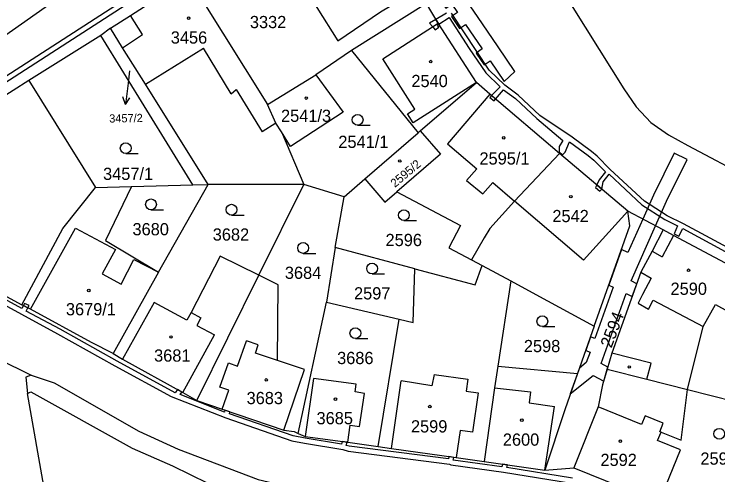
# Model space of a CAD drawing. Extents: x -869103 to -863415, y -1015889 to -1012477.
# Drawn here: x -866928.8 to -866831, y -1014561 to -1014496.9 of the extents above; entities that cross this region are included whole.
import ezdxf

# ---------------------------------------------------------------- set-up
doc = ezdxf.new("R2010")
doc.units = 0
for name, color, linetype in [('Hranice parcel', 7, 'Continuous'), ('Parcelní čísla', 7, 'Continuous'), ('Pop  PČ popisy', 7, 'Continuous'), ('Vnitřní kresba', 7, 'Continuous'), ('Věcná břemena k části', 7, 'Continuous'), ('Značky budov', 7, 'Continuous'), ('Značky kultur', 7, 'Continuous')]:
    doc.layers.add(name, color=color, linetype=linetype)

msp = doc.modelspace()

# ---------------------------------------------------------------- linework, layer by layer
at = {"layer": 'Hranice parcel'}
for p, q in [((-866912.56, -1014497.07), (-866904.55, -1014491.88)), ((-866904.55, -1014491.88), (-866893.54, -1014509.48)), ((-866871.47, -1014495.41), (-866881.85, -1014501.94)), ((-866915.36, -1014498.87), (-866912.56, -1014497.07)), ((-866915.36, -1014498.87), (-866916.69, -1014499.88)), ((-866916.69, -1014499.88), (-866926.72, -1014506.14)), ((-866903.91, -1014520.64), (-866916.69, -1014499.88)), ((-866881.85, -1014501.94), (-866886.84, -1014505.33)), ((-866881.85, -1014501.94), (-866872.63, -1014513.41)), ((-866893.54, -1014509.48), (-866886.84, -1014505.33)), ((-866926.72, -1014506.14), (-866950.26, -1014521.21)), ((-866926.72, -1014506.14), (-866917.43, -1014520.99)), ((-866872.31, -1014513.13), (-866864.51, -1014506.4)), ((-866891.62, -1014513.27), (-866888.51, -1014520.6)), ((-866880.03, -1014519.79), (-866872.63, -1014513.41)), ((-866872.63, -1014513.41), (-866872.31, -1014513.13)), ((-866843.49, -1014524.28), (-866852.95, -1014516.27)), ((-866882.91, -1014522.29), (-866880.03, -1014519.79)), ((-866917.43, -1014520.99), (-866912.43, -1014520.86)), ((-866912.43, -1014520.86), (-866903.91, -1014520.64)), ((-866908.68, -1014532.79), (-866901.8, -1014520.59)), ((-866903.91, -1014520.64), (-866901.8, -1014520.59)), ((-866888.51, -1014520.6), (-866901.8, -1014520.59)), ((-866894.73, -1014533.21), (-866888.51, -1014520.6)), ((-866882.91, -1014522.29), (-866888.51, -1014520.6)), ((-866884.16, -1014529.36), (-866882.91, -1014522.29)), ((-866838.55, -1014526.91), (-866843.49, -1014524.28)), ((-866884.16, -1014529.36), (-866885.35, -1014536.95)), ((-866873.08, -1014532.31), (-866884.16, -1014529.36)), ((-866868.36, -1014529.39), (-866865.22, -1014531.06)), ((-866865.22, -1014531.06), (-866863.72, -1014531.86)), ((-866864.7, -1014534.55), (-866863.72, -1014531.86)), ((-866863.72, -1014531.86), (-866859.73, -1014533.99)), ((-866908.68, -1014532.79), (-866914.97, -1014544.09)), ((-866873.08, -1014532.31), (-866864.7, -1014534.55)), ((-866903.34, -1014550.64), (-866894.73, -1014533.21)), ((-866859.73, -1014533.99), (-866861.53, -1014545.87)), ((-866889.28, -1014555.24), (-866885.35, -1014536.95)), ((-866885.35, -1014536.95), (-866875.23, -1014539.34)), ((-866878.17, -1014557.04), (-866875.23, -1014539.34)), ((-866848.13, -1014540.29), (-866850.46, -1014546.87)), ((-866914.97, -1014544.09), (-866913.7, -1014544.9)), ((-866861.53, -1014545.87), (-866850.46, -1014546.87)), ((-866835.17, -1014549.1), (-866823.68, -1014552.02)), ((-866889.28, -1014555.24), (-866888.32, -1014555.66)), ((-866888.32, -1014555.66), (-866882.38, -1014556.42)), ((-866882.38, -1014556.42), (-866878.17, -1014557.04)), ((-866863.46, -1014559.11), (-866854.99, -1014560.34)), ((-866854.99, -1014560.34), (-866851, -1014559.99))]:
    msp.add_line(p, q, dxfattribs=at)
for points in [[(-866835.12, -1014439.46), (-866858.52, -1014463.06), (-866860.12, -1014465.11), (-866860.09, -1014467.75), (-866858.7, -1014469.91), (-866855.82, -1014472.72), (-866861.64, -1014479.15), (-866844.04, -1014507.31), (-866842.32, -1014509.8), (-866840.26, -1014511.99), (-866837.82, -1014513.7), (-866835.15, -1014515.19), (-866792.28, -1014537.9)], [(-866886.26, -1014472.01), (-866919.13, -1014492.19), (-866934.37, -1014502.93), (-866941.11, -1014507.36), (-866944.87, -1014509.85), (-866946.46, -1014510.28), (-866953.86, -1014512.84), (-866955.34, -1014513.36), (-866966.42, -1014514.1)], [(-866893.64, -1014484.95), (-866888.19, -1014493.32), (-866886.7, -1014495.99), (-866883.79, -1014500.63), (-866877.85, -1014496.58), (-866872.59, -1014493.41)], [(-866864.51, -1014506.4), (-866869.84, -1014498.14), (-866871.47, -1014495.41)], [(-866901.8, -1014520.59), (-866910.49, -1014506.65), (-866913.67, -1014501.57), (-866915.36, -1014498.87)], [(-866886.84, -1014505.33), (-866883.05, -1014510.52), (-866890.35, -1014515.3), (-866891.62, -1014513.27)], [(-866852.95, -1014516.27), (-866862.65, -1014508.03), (-866864.51, -1014506.4)], [(-866891.62, -1014513.27), (-866892.37, -1014512.08), (-866893.54, -1014509.48)], [(-866872.31, -1014513.13), (-866869.5, -1014516.38), (-866875.59, -1014521.62)], [(-866852.95, -1014516.27), (-866859.22, -1014522.91), (-866862.66, -1014526.72), (-866863.42, -1014528.01), (-866865.22, -1014531.06)], [(-866880.03, -1014519.79), (-866877.24, -1014523.03), (-866875.59, -1014521.62)], [(-866950.26, -1014521.21), (-866946.87, -1014526.63), (-866938.36, -1014531.53), (-866927.67, -1014537.33)], [(-866927.67, -1014537.33), (-866921.99, -1014526.71), (-866917.43, -1014520.99)], [(-866912.43, -1014520.86), (-866916.04, -1014528.36), (-866908.68, -1014532.79)], [(-866875.59, -1014521.62), (-866866.71, -1014526.28), (-866868.36, -1014529.39)], [(-866848.13, -1014540.29), (-866843.2, -1014526.35), (-866843.49, -1014524.28)], [(-866838.55, -1014526.91), (-866840.1, -1014529.86), (-866841.65, -1014532.8), (-866845.71, -1014544.05), (-866846.34, -1014546.26)], [(-866825.5, -1014533.77), (-866828.52, -1014532.28), (-866837.14, -1014527.68), (-866838.55, -1014526.91)], [(-866894.73, -1014533.21), (-866900.1, -1014530.56), (-866904.17, -1014538.41), (-866904.73, -1014539.45), (-866909.3, -1014536.99), (-866913.7, -1014544.9)], [(-866875.23, -1014539.34), (-866873.28, -1014539.8), (-866873.08, -1014532.31)], [(-866891.26, -1014554.78), (-866888.4, -1014546.33), (-866892.16, -1014545.06), (-866892.05, -1014534.53), (-866894.73, -1014533.21)], [(-866859.73, -1014533.99), (-866856.26, -1014535.89), (-866848.13, -1014540.29)], [(-866835.17, -1014549.1), (-866832.99, -1014540.35), (-866831.28, -1014537.26), (-866828.18, -1014538.98), (-866825.5, -1014533.77)], [(-866914.97, -1014544.09), (-866917.99, -1014542.56), (-866926.49, -1014537.92), (-866927.67, -1014537.33)], [(-866935.7, -1014542.51), (-866926.36, -1014547.09), (-866923.17, -1014548.19), (-866911.42, -1014554.88), (-866905.94, -1014557.4), (-866894.83, -1014561.63), (-866885.18, -1014563.87), (-866857.44, -1014567.64), (-866850.55, -1014568.98), (-866843.89, -1014571.23), (-866835.49, -1014574.67), (-866813.47, -1014582.96), (-866791.05, -1014593.32)], [(-866913.7, -1014544.9), (-866905.32, -1014549.53), (-866903.34, -1014550.64)], [(-866861.53, -1014545.87), (-866861.99, -1014548.86), (-866863.46, -1014559.11)], [(-866846.34, -1014546.26), (-866846.98, -1014548.47), (-866847.58, -1014551.53), (-866851, -1014559.99)], [(-866846.34, -1014546.26), (-866840.82, -1014547.66), (-866835.17, -1014549.1)], [(-866882.38, -1014556.42), (-866882.04, -1014554.08), (-866880.75, -1014554.27), (-866880.08, -1014549.64), (-866881.38, -1014549.45), (-866881.22, -1014548.36), (-866887.14, -1014547.59), (-866888.32, -1014555.66)], [(-866850.46, -1014546.87), (-866852.25, -1014551.92), (-866854.99, -1014560.34)], [(-866839.1, -1014564.78), (-866838.69, -1014563.75), (-866836.16, -1014557.48), (-866839.33, -1014556.21), (-866838.86, -1014555.05), (-866836.08, -1014556.17), (-866835.17, -1014549.1)], [(-866903.34, -1014550.64), (-866899.86, -1014551.84), (-866891.26, -1014554.78)], [(-866891.26, -1014554.78), (-866889.86, -1014554.93), (-866889.28, -1014555.24)], [(-866878.17, -1014557.04), (-866876.33, -1014557.3), (-866867.33, -1014558.58), (-866863.46, -1014559.11)], [(-866851, -1014559.99), (-866842.25, -1014563.52), (-866839.1, -1014564.78)]]:
    msp.add_lwpolyline(points, dxfattribs=at)
at = {"layer": 'Pop  PČ popisy'}
for p, q in [((-866912.71, -1014504.8), (-866912.92, -1014506.5)), ((-866912.92, -1014506.5), (-866913.286, -1014509.479)), ((-866913.286, -1014509.479), (-866913.661, -1014508.424)), ((-866913.286, -1014509.479), (-866912.667, -1014508.546))]:
    msp.add_line(p, q, dxfattribs=at)
at = {"layer": 'Vnitřní kresba'}
for p, q in [((-866910.91, -1014499.74), (-866912.56, -1014497.07)), ((-866877.51, -1014503.13), (-866869.84, -1014498.14)), ((-866913.67, -1014501.57), (-866910.91, -1014499.74)), ((-866910.49, -1014506.65), (-866902.42, -1014501.65)), ((-866898.59, -1014507.99), (-866902.42, -1014501.65)), ((-866873.08, -1014510.12), (-866877.51, -1014503.13)), ((-866864.51, -1014506.4), (-866872.28, -1014511.37)), ((-866898.59, -1014507.99), (-866897.89, -1014507.39)), ((-866897.89, -1014507.39), (-866894.3, -1014513.26)), ((-866862.65, -1014508.03), (-866868.52, -1014514.93)), ((-866874.09, -1014510.76), (-866873.08, -1014510.12)), ((-866873.3, -1014512.02), (-866874.09, -1014510.76)), ((-866872.28, -1014511.37), (-866873.3, -1014512.02)), ((-866892.37, -1014512.08), (-866894.3, -1014513.26)), ((-866868.52, -1014514.93), (-866864.47, -1014518.4)), ((-866864.47, -1014518.4), (-866865.87, -1014520.03)), ((-866865.87, -1014520.03), (-866863.6, -1014521.91)), ((-866863.6, -1014521.91), (-866862.24, -1014520.32)), ((-866862.24, -1014520.32), (-866859.22, -1014522.91)), ((-866849.63, -1014531.14), (-866859.22, -1014522.91)), ((-866849.63, -1014531.14), (-866843.49, -1014524.28)), ((-866926.49, -1014537.92), (-866920.22, -1014526.65)), ((-866920.22, -1014526.65), (-866914.68, -1014529.63)), ((-866837.14, -1014527.68), (-866838.7, -1014530.67)), ((-866914.68, -1014529.63), (-866916.5, -1014533.02)), ((-866840.1, -1014529.86), (-866838.7, -1014530.67)), ((-866916.5, -1014533.02), (-866913.86, -1014534.47)), ((-866841.65, -1014532.8), (-866840.25, -1014533.64)), ((-866840.25, -1014533.64), (-866841.43, -1014535.91)), ((-866841.43, -1014535.91), (-866842.04, -1014537.08)), ((-866840.62, -1014537.92), (-866839.97, -1014536.68)), ((-866839.97, -1014536.68), (-866832.99, -1014540.35)), ((-866842.04, -1014537.08), (-866840.62, -1014537.92)), ((-866904.17, -1014538.41), (-866902.79, -1014539.15)), ((-866902.79, -1014539.15), (-866903.35, -1014540.2)), ((-866903.35, -1014540.2), (-866900.9, -1014541.52)), ((-866905.32, -1014549.53), (-866900.9, -1014541.52)), ((-866897.71, -1014545.86), (-866896.47, -1014542.34)), ((-866894.83, -1014542.9), (-866896.47, -1014542.34)), ((-866895.21, -1014544.03), (-866894.83, -1014542.9)), ((-866892.16, -1014545.06), (-866895.21, -1014544.03)), ((-866840.24, -1014545.42), (-866845.71, -1014544.05)), ((-866900.16, -1014548.76), (-866898.96, -1014545.41)), ((-866898.96, -1014545.41), (-866897.71, -1014545.86)), ((-866840.82, -1014547.66), (-866840.24, -1014545.42)), ((-866926.36, -1014547.09), (-866927.11, -1014547.37)), ((-866927.11, -1014547.37), (-866926.91, -1014549.67)), ((-866870.4, -1014547.01), (-866870.71, -1014548.59)), ((-866870.4, -1014547.01), (-866865.7, -1014547.65)), ((-866865.7, -1014547.65), (-866865.95, -1014549.34)), ((-866898.91, -1014549.21), (-866900.16, -1014548.76)), ((-866876.33, -1014557.3), (-866874.98, -1014547.91)), ((-866870.71, -1014548.59), (-866874.98, -1014547.91)), ((-866926.91, -1014549.67), (-866926.41, -1014549.41)), ((-866921.43, -1014580.5), (-866926.91, -1014549.67)), ((-866926.41, -1014549.41), (-866912.36, -1014557.25)), ((-866899.86, -1014551.84), (-866898.91, -1014549.21)), ((-866865.95, -1014549.34), (-866864.26, -1014549.59)), ((-866864.26, -1014549.59), (-866865.08, -1014555.06)), ((-866861.99, -1014548.86), (-866857.02, -1014549.45)), ((-866857.02, -1014549.45), (-866857.2, -1014550.96)), ((-866857.2, -1014550.96), (-866853.66, -1014551.48)), ((-866854.99, -1014560.34), (-866853.66, -1014551.48)), ((-866841.56, -1014553.96), (-866847.58, -1014551.53)), ((-866841.08, -1014552.76), (-866841.56, -1014553.96)), ((-866838.56, -1014553.77), (-866841.08, -1014552.76)), ((-866839.05, -1014554.98), (-866838.56, -1014553.77)), ((-866866.77, -1014554.8), (-866867.33, -1014558.58)), ((-866865.08, -1014555.06), (-866866.77, -1014554.8)), ((-866838.86, -1014555.05), (-866839.05, -1014554.98)), ((-866912.36, -1014557.25), (-866906.73, -1014559.7)), ((-866906.73, -1014559.7), (-866896.39, -1014564.77))]:
    msp.add_line(p, q, dxfattribs=at)
msp.add_lwpolyline([(-866913.86, -1014534.47), (-866912.11, -1014531.04), (-866908.68, -1014532.79)], dxfattribs=at)
at = {"layer": 'Věcná břemena k části'}
for points in [[(-866869.53, -1014493.08), (-866869.05, -1014493.84), (-866869.9, -1014494.43), (-866868.77, -1014496.08), (-866867.95, -1014495.52), (-866867.15, -1014496.69), (-866867.98, -1014497.25), (-866866.86, -1014498.91), (-866866.03, -1014498.35), (-866863.72, -1014501.74), (-866864.55, -1014502.31), (-866863.42, -1014503.96), (-866862.59, -1014503.39), (-866860.66, -1014506.25), (-866859.16, -1014504.9), (-866861.5, -1014501.44), (-866864.37, -1014497.23), (-866866.22, -1014494.51), (-866864.78, -1014493.52), (-866865.91, -1014491.87), (-866867.35, -1014492.85), (-866867.91, -1014492.03)], [(-866870.14, -1014497.63), (-866871.02, -1014498.14), (-866870.61, -1014498.64), (-866870.26, -1014499.07), (-866869.72, -1014498.73), (-866869.91, -1014498.43), (-866869.73, -1014498.31), (-866869.84, -1014498.14)], [(-866862.63, -1014508.48), (-866862.07, -1014508.96), (-866861.85, -1014508.71), (-866862.4, -1014508.24)], [(-866841.39, -1014525.4), (-866843.46, -1014530.06), (-866844.37, -1014529.65), (-866846.12, -1014534.59), (-866845.52, -1014534.89), (-866848.06, -1014542.01), (-866848.66, -1014541.79), (-866849.33, -1014543.68), (-866848.72, -1014543.89), (-866849.25, -1014545.36), (-866850.2, -1014546.12), (-866850.46, -1014546.87), (-866851.47, -1014549.72), (-866848.29, -1014547.16), (-866846.83, -1014547.95), (-866846.34, -1014546.26), (-866846.26, -1014545.99), (-866847.17, -1014545.49), (-866843.71, -1014535.77), (-866842.87, -1014536.18), (-866842.23, -1014534.41), (-866843, -1014533.97), (-866839.62, -1014526.34), (-866838.1, -1014522.92), (-866835.24, -1014517.1), (-866837.04, -1014516.22), (-866839.92, -1014522.08)], [(-866847.97, -1014521), (-866847.35, -1014521.54), (-866847.09, -1014521.24), (-866847.79, -1014520.64)], [(-866927.46, -1014537.43), (-866926.84, -1014537.75), (-866926.65, -1014537.41), (-866927.29, -1014537.13)]]:
    msp.add_lwpolyline(points, close=True, dxfattribs=at)
for points in [[(-866913.19, -1014494.73), (-866949.69, -1014518.3), (-866950.76, -1014519.11), (-866951.63, -1014520.25), (-866951.84, -1014521.14), (-866951.9, -1014521.39), (-866951.78, -1014522.75), (-866951.34, -1014523.75), (-866949.87, -1014525.69), (-866942.51, -1014530.56), (-866927.74, -1014538.64), (-866922.71, -1014541.34), (-866914.75, -1014545.8), (-866906.91, -1014550.08), (-866899.35, -1014553.06), (-866890.17, -1014556.24)], [(-866949.29, -1014518.88), (-866912.52, -1014495.13)], [(-866868.68, -1014496.79), (-866870.14, -1014497.63), (-866869.84, -1014498.14), (-866869.73, -1014498.31), (-866868.31, -1014497.38), (-866865.53, -1014501.68), (-866863.21, -1014505.06), (-866861.22, -1014507), (-866862.4, -1014508.24), (-866861.85, -1014508.71), (-866860.73, -1014507.41), (-866859.07, -1014508.62), (-866856.1, -1014511.42), (-866852.49, -1014514.46), (-866853.03, -1014515.31), (-866853.03, -1014516.06), (-866852.55, -1014516.47), (-866852.19, -1014516.11), (-866851.6, -1014514.64), (-866848.97, -1014516.56), (-866848.2, -1014517.19), (-866846.59, -1014518.82), (-866847.45, -1014519.94), (-866847.79, -1014520.64), (-866847.09, -1014521.24), (-866846.9, -1014520.21), (-866846.09, -1014519.16), (-866841.55, -1014523.4), (-866838.32, -1014525.46), (-866836.56, -1014526.34), (-866837.04, -1014527.46), (-866836.4, -1014527.78), (-866835.81, -1014526.72), (-866821.94, -1014534.26)], [(-866827.75, -1014530.37), (-866835.76, -1014526.07), (-866838.02, -1014524.94), (-866841.18, -1014522.92), (-866845.92, -1014518.49), (-866847.73, -1014516.67), (-866848.54, -1014516), (-866851.23, -1014514.03), (-866855.7, -1014510.98), (-866858.69, -1014508.16), (-866860.57, -1014506.79), (-866862.75, -1014504.68), (-866867.98, -1014496.78)], [(-866851.17, -1014561.43), (-866860.28, -1014559.94), (-866860.21, -1014559.58), (-866860.91, -1014559.48), (-866860.98, -1014559.84), (-866867.73, -1014558.93), (-866867.64, -1014558.54), (-866868.34, -1014558.44), (-866868.41, -1014558.74), (-866882.19, -1014557), (-866882.59, -1014556.88), (-866882.49, -1014556.41), (-866883.18, -1014556.32), (-866883.27, -1014556.72), (-866888.29, -1014555.89), (-866889.99, -1014555.56), (-866898.84, -1014552.5), (-866898.79, -1014552.2), (-866899.47, -1014551.97), (-866899.51, -1014552.24), (-866905.68, -1014549.81), (-866905.45, -1014549.46), (-866906.06, -1014549.12), (-866906.37, -1014549.57), (-866914.41, -1014545.18), (-866922.37, -1014540.72), (-866927.09, -1014538.19), (-866926.84, -1014537.75), (-866927.46, -1014537.43), (-866927.7, -1014537.86), (-866942.15, -1014529.96)], [(-866890.17, -1014556.24), (-866888.41, -1014556.57), (-866883.09, -1014557.46), (-866882.33, -1014557.68), (-866868.27, -1014559.47), (-866868.09, -1014559.59), (-866860.75, -1014560.58), (-866851.31, -1014562.11), (-866848.13, -1014562.88), (-866844.81, -1014563.8), (-866844.16, -1014564.02), (-866828.47, -1014570.52)]]:
    msp.add_lwpolyline(points, dxfattribs=at)
at = {"layer": 'Značky budov'}
for centre in [(-866904.497, -1014497.459), (-866870.867, -1014503.499), (-866888.157, -1014508.579), (-866860.727, -1014514.099), (-866875.167, -1014517.319), (-866851.397, -1014522.289), (-866835.037, -1014532.519), (-866918.377, -1014535.339), (-866906.957, -1014541.799), (-866843.267, -1014545.969), (-866893.707, -1014547.769), (-866884.107, -1014550.449), (-866870.987, -1014551.479), (-866858.207, -1014553.369), (-866844.517, -1014556.289)]:
    msp.add_circle(centre, 0.175, dxfattribs=at)
at = {"layer": 'Značky kultur'}
for p, q in [((-866881.023, -1014512.35), (-866879.273, -1014512.35)), ((-866913.243, -1014516.29), (-866911.493, -1014516.29)), ((-866909.733, -1014524.11), (-866907.983, -1014524.11)), ((-866898.543, -1014524.85), (-866896.793, -1014524.85)), ((-866874.593, -1014525.61), (-866872.843, -1014525.61)), ((-866888.593, -1014530.17), (-866886.843, -1014530.17)), ((-866879.013, -1014533.03), (-866877.263, -1014533.03)), ((-866855.353, -1014540.36), (-866853.603, -1014540.36)), ((-866881.333, -1014542.02), (-866879.583, -1014542.02))]:
    msp.add_line(p, q, dxfattribs=at)
for centre in [(-866881.023, -1014511.6), (-866913.243, -1014515.54), (-866909.733, -1014523.36), (-866898.543, -1014524.1), (-866874.593, -1014524.86), (-866888.593, -1014529.42), (-866879.013, -1014532.28), (-866855.353, -1014539.61), (-866881.333, -1014541.27), (-866830.773, -1014555.26)]:
    msp.add_circle(centre, 0.75, dxfattribs=at)

# ---------------------------------------------------------------- texts
at = {"layer": 'Parcelní čísla'}
for s, p in [('3332', (-866895.99, -1014498.85)), ('3456', (-866906.98, -1014501)), ('2540', (-866873.55, -1014507.05)), ('2541/3', (-866891.665, -1014511.89)), ('2541/1', (-866883.7, -1014515.51)), ('2595/1', (-866864.09, -1014517.82)), ('3457/1', (-866916.39, -1014519.96)), ('2542', (-866853.96, -1014525.83)), ('3680', (-866912.3, -1014527.66)), ('3682', (-866901.15, -1014528.4)), ('2596', (-866877.14, -1014529.16)), ('3684', (-866891.13, -1014533.72)), ('2597', (-866881.52, -1014536.58)), ('2590', (-866837.54, -1014535.94)), ('3679/1', (-866921.555, -1014538.79)), ('2598', (-866857.92, -1014543.91)), ('3681', (-866909.3, -1014545.23)), ('3686', (-866883.87, -1014545.57)), ('3683', (-866896.45, -1014551.14)), ('3685', (-866886.73, -1014553.94)), ('2599', (-866873.61, -1014555.08)), ('2600', (-866860.84, -1014556.92)), ('2592', (-866847.28, -1014559.74)), ('2593', (-866833.39, -1014559.56))]:
    msp.add_text(s, height=1.7, dxfattribs=at).set_placement(p)
for s, height, rotation, p in [('3457/2', 1.139, 1, (-866915.525, -1014511.985)), ('2595/2', 1.19, 40, (-866875.837, -1014521.075)), ('2594', 1.7, 69, (-866845.766, -1014543.434))]:
    msp.add_text(s, height=height, rotation=rotation, dxfattribs=at).set_placement(p)

doc.saveas('drawing.dxf')
